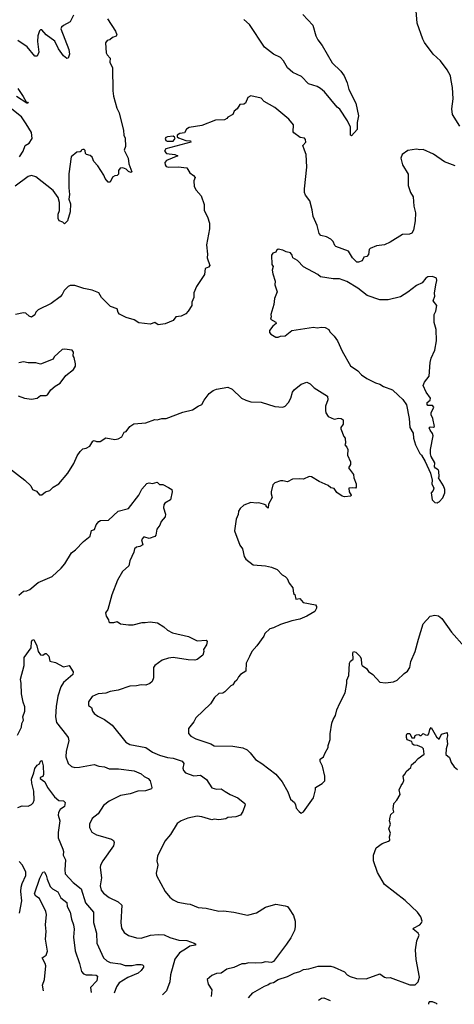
# Model space of a CAD drawing. Extents: x 1603745 to 1745082, y 385868 to 533966.
# Tile 276 of 646: x 1699692 to 1703496, y 386498 to 395116. Entities that reach past the tile are written whole.
import ezdxf

# ---------------------------------------------------------------- set-up
doc = ezdxf.new("R2010")
doc.units = 0

msp = doc.modelspace()

# ---------------------------------------------------------------- linework, layer by layer
at = {"layer": '0CON20XD'}
for points in [[(1703544.4, 394185), (1703480.9, 394285), (1703474.6, 394334.6), (1703485.4, 394425), (1703481.7, 394521.7), (1703468.6, 394585), (1703462.9, 394625), (1703435, 394676.7), (1703375, 394756.7), (1703311.2, 394815), (1703235, 394917.5), (1703221.2, 394945), (1703172, 395085), (1703156.2, 395265)], [(1700162, 395155), (1700135, 395098.8), (1700075, 395066), (1700058.3, 395051.7), (1700051.9, 395035), (1700123.5, 394855), (1700126.9, 394815), (1700121.7, 394798.3), (1700115, 394780), (1700105, 394776.7), (1700075, 394800.6), (1700031.5, 394861.5), (1699998.1, 394928.1), (1699924.2, 394985), (1699885, 395026.7), (1699873, 395027), (1699865, 395020), (1699851.9, 394975), (1699847.5, 394925), (1699858.2, 394831.8), (1699844.1, 394795.9), (1699825, 394798), (1699757.7, 394877.7), (1699675, 394934.4)], [(1702171.7, 395161.7), (1702258.7, 395068.7), (1702284.4, 394974.4), (1702301.3, 394941.3), (1702340.7, 394890.7), (1702428.3, 394738.3), (1702502, 394665), (1702530.8, 394625), (1702558, 394565), (1702574, 394505), (1702634, 394385), (1702656.2, 394275), (1702646.7, 394215), (1702646.2, 394155), (1702595, 394098.8), (1702586.4, 394106.4), (1702587, 394177), (1702561.2, 394231.2), (1702495, 394333.3), (1702470.5, 394350.5), (1702360.8, 394485), (1702326, 394515), (1702295, 394530.6), (1702218.8, 394555), (1702157.6, 394617.6), (1702084, 394654), (1702035, 394695.8), (1702002.2, 394755), (1701973.9, 394783.9), (1701915, 394813.1), (1701835, 394875.6), (1701703, 395073), (1701655, 395118.8)], [(1700460.8, 395125), (1700530.8, 395015), (1700541.2, 394985), (1700535, 394973.3), (1700505, 394961.2), (1700479.5, 394940.5), (1700456.4, 394933.6), (1700443.3, 394915), (1700450, 394825), (1700457.7, 394807.7), (1700485, 394780), (1700482, 394745), (1700503.9, 394696.1), (1700506.2, 394495), (1700514.1, 394445.9), (1700542.8, 394342.8), (1700562.4, 394302.4), (1700600, 394145), (1700604, 394105), (1700615, 394080), (1700616.7, 394005), (1700607.5, 393975), (1700640, 393905), (1700646.2, 393855), (1700672.5, 393785), (1700665, 393777.5), (1700645, 393787.5), (1700625, 393809.2), (1700595, 393819.2), (1700572.3, 393817.7), (1700557.5, 393795), (1700556.2, 393763.8), (1700546.2, 393753.8), (1700525, 393750), (1700505, 393736.7), (1700485, 393693.3), (1700465, 393693.8), (1700440, 393725), (1700428.8, 393755), (1700377.3, 393837.3), (1700341.2, 393875), (1700325, 393912.5), (1700308, 393928), (1700276.2, 393936.2), (1700267.5, 393945), (1700265, 393970), (1700255, 393980), (1700245, 393980), (1700230, 393975), (1700230, 393965), (1700221.7, 393958.3), (1700193, 393957), (1700143.9, 393916.1), (1700122.7, 393767.3), (1700121.4, 393645), (1700127.1, 393585), (1700121.2, 393545), (1700136, 393505), (1700134.1, 393435.9), (1700110, 393355), (1700085, 393330), (1700070, 393345), (1700037, 393357), (1700030, 393375), (1700030, 393415), (1700040, 393445), (1700041.4, 393515), (1700029.7, 393559.7), (1699985, 393620), (1699832, 393742), (1699795, 393753.3), (1699765, 393743.8), (1699651.7, 393658.3)], [(1699674.7, 394515), (1699723.6, 394445), (1699748.3, 394398.3), (1699760, 394395), (1699766, 394385), (1699755, 394384.3), (1699665.2, 394445.2)], [(1703505, 393835.8), (1703411.7, 393871.7), (1703315, 393940), (1703225, 393981.2), (1703195, 393976.7), (1703165, 393983.8), (1703088, 393972), (1703040, 393935), (1703026.7, 393905), (1703044, 393845), (1703093.3, 393765), (1703092.5, 393665), (1703114, 393605), (1703136, 393565), (1703140.8, 393485), (1703157.1, 393425), (1703154.4, 393355.6), (1703140, 393275), (1703123, 393247), (1703105, 393239.2), (1703044.2, 393235.8), (1702935, 393168), (1702885, 393146), (1702815, 393136.2), (1702760, 393115), (1702750, 393105), (1702745, 393060), (1702730, 393045), (1702703.6, 393036.4), (1702690, 393005), (1702656.4, 392993.6), (1702642.5, 392995), (1702605, 393032.5), (1702569.3, 393089.3), (1702460.3, 393130.3), (1702450, 393140), (1702436, 393176), (1702415, 393195.6), (1702376.9, 393216.9), (1702326.5, 393226.5), (1702311.9, 393245), (1702294.4, 393315), (1702261.9, 393395), (1702252.8, 393452.8), (1702230.3, 393530.3), (1702195, 393580), (1702185.8, 393605), (1702184.3, 393635), (1702204, 393825), (1702200, 393935), (1702186.2, 393975), (1702170, 394015), (1702195.9, 394044.1), (1702195, 394067.5), (1702185, 394080), (1702147.5, 394085), (1702091.2, 394125), (1702086.2, 394135), (1702090, 394195), (1702046.4, 394246.4), (1701925, 394346.7), (1701830.7, 394400.7), (1701805, 394430), (1701715, 394448.8), (1701690, 394435), (1701667.5, 394385), (1701655, 394377.5), (1701620, 394375), (1701595, 394337.5), (1701570, 394315), (1701557.5, 394285), (1701515, 394262.5), (1701505, 394250), (1701485, 394240), (1701405, 394237.5), (1701285, 394191.2), (1701176.1, 394173.9), (1701151.2, 394158.8), (1701133.6, 394126.4), (1701095, 394118.8), (1701070, 394105), (1701071.7, 394091.7), (1701083, 394083), (1701145, 394058.8), (1701186.4, 394056.4), (1701190, 394045), (1700971.2, 393985), (1700960.8, 393965), (1700976.2, 393945), (1701050, 393935), (1701077.5, 393925), (1700975.8, 393884.2)], [(1699691.4, 393915), (1699722, 393965), (1699738.8, 394015), (1699774.2, 394035.8), (1699802, 394075), (1699795, 394130), (1699748.1, 394205), (1699706.9, 394265), (1699610, 394345)], [(1700982, 394052), (1701035, 394054.2), (1701052.5, 394075), (1701048.3, 394088.3), (1701036.2, 394096.2), (1700985, 394091.4), (1700971.2, 394085), (1700966, 394075), (1700969.7, 394059.7), (1700982, 394052)], [(1700975.8, 393884.2), (1700963.2, 393865), (1700965.4, 393845), (1700975, 393832.5), (1700995, 393825.3), (1701079.4, 393829.4), (1701155, 393818.8), (1701180, 393775), (1701213.9, 393753.9), (1701226.7, 393735), (1701216.2, 393705), (1701218.8, 393655), (1701236.2, 393625), (1701280, 393575), (1701307.7, 393497.7), (1701306, 393445), (1701335, 393390), (1701352.9, 393335), (1701353.4, 393286.6), (1701326.9, 393145), (1701335.7, 393064.3), (1701332.3, 393032.3), (1701356.2, 392965), (1701345, 392950), (1701315, 392940), (1701308.8, 392885), (1701238.3, 392781.7), (1701216.7, 392725), (1701216.7, 392685), (1701198.8, 392645), (1701197.5, 392615), (1701167.5, 392565), (1701145, 392542.5), (1701105, 392520), (1701060, 392515), (1701035.7, 392484.3), (1700965, 392454.3), (1700905, 392445.8), (1700875, 392466.2), (1700835, 392451.2), (1700733.5, 392463.5), (1700695, 392488), (1700625, 392510), (1700565, 392540), (1700555, 392552.5), (1700546.2, 392585), (1700487.1, 392607.1), (1700408.8, 392685), (1700385, 392726.2), (1700325, 392750), (1700254.3, 392764.3), (1700175, 392791.2), (1700135, 392790), (1700115, 392781.2), (1700080, 392745), (1700065, 392710), (1700045, 392690), (1699966.6, 392633.4), (1699853.2, 392576.8), (1699834.3, 392555.7), (1699825, 392533.8), (1699795, 392513.8), (1699775, 392521.2), (1699745, 392546.2), (1699725, 392552), (1699655, 392536.7)], [(1703345, 390886.7), (1703355, 390893.3), (1703365, 390897.5), (1703395, 390932.5), (1703412.5, 390975), (1703412.5, 391005), (1703402.5, 391035), (1703357.5, 391105), (1703362.5, 391115), (1703360, 391165), (1703355, 391177.5), (1703330.7, 391190.7), (1703323, 391203), (1703326.4, 391236.4), (1703293, 391293), (1703287, 391317), (1703286.7, 391355), (1703311.2, 391475), (1703306.2, 391495), (1703284, 391525), (1703277.5, 391545), (1703285, 391552.5), (1703315, 391550), (1703323.3, 391556.7), (1703308.8, 391625), (1703293.6, 391656.4), (1703293.3, 391675), (1703316.2, 391725), (1703305, 391740), (1703265, 391740), (1703258.3, 391748.3), (1703257.5, 391765), (1703284.1, 391785.9), (1703288, 391805), (1703250, 391855), (1703223.3, 391915), (1703234, 391945), (1703276.2, 391995), (1703283.9, 392116.1), (1703293.3, 392155), (1703326.2, 392225), (1703340.8, 392305), (1703338, 392405), (1703320, 392465), (1703320, 392535), (1703333.9, 392566.1), (1703343.3, 392615), (1703312, 392655), (1703326.7, 392695), (1703323, 392723), (1703333.8, 392795), (1703342.5, 392835), (1703340, 392855), (1703305, 392867.5), (1703265, 392866.2), (1703246.7, 392855), (1703216.1, 392813.9), (1703165, 392790), (1703089.8, 392730.2), (1703025, 392690), (1702916.2, 392663.8), (1702845, 392662.9), (1702732.7, 392702.7), (1702650.8, 392765), (1702556.2, 392825), (1702492.7, 392847.3), (1702435, 392847.5), (1702326.4, 392866.4), (1702302.5, 392885), (1702175, 392953.8), (1702125, 393008.8), (1702082.3, 393032.3), (1702076.2, 393055), (1702062.5, 393075), (1702025, 393083.8), (1701995, 393100), (1701955, 393106.7), (1701940, 393095), (1701935, 393082.5), (1701907, 393073), (1701897.5, 393055), (1701900, 392975), (1701910, 392955), (1701902.5, 392925), (1701907, 392893), (1701928.3, 392828.3), (1701926.7, 392795), (1701946.2, 392735), (1701923.6, 392676.4), (1701916.1, 392623.9), (1701890, 392535), (1701893.3, 392515), (1701887.5, 392495), (1701935, 392467.5), (1701937, 392457), (1701906.7, 392435), (1701880, 392395), (1701878.3, 392378.3), (1701890, 392365), (1701935, 392337.5), (1701955, 392337.5), (1701975, 392346.7), (1702015, 392350), (1702075, 392396), (1702265, 392424), (1702295, 392418.8), (1702335, 392426.2), (1702365, 392423.3), (1702397.5, 392405), (1702406.7, 392385), (1702445, 392347.5), (1702473.3, 392305), (1702514.1, 392214.1), (1702587.3, 392087.3), (1702651.9, 392041.9), (1702685, 392006.7), (1702730, 391975), (1702805, 391938.8), (1702845, 391926.2), (1702875, 391906), (1702955, 391875.8), (1703006.5, 391826.5), (1703045, 391791.2), (1703077.5, 391745), (1703100, 391625), (1703106, 391546), (1703137.3, 391497.3), (1703140, 391455), (1703156.2, 391395), (1703195, 391320), (1703210, 391305), (1703240.7, 391250.7), (1703287, 391147), (1703303.3, 391085), (1703298.8, 391055), (1703316.7, 391015), (1703310, 390995), (1703293.3, 390975), (1703303.8, 390915), (1703325, 390890), (1703345, 390886.7)], [(1699795, 391793.8), (1699845, 391803.3), (1699875, 391827.5), (1699925, 391827.5), (1699935, 391832.5), (1699965, 391876.7), (1700001.7, 391908.3), (1700045.9, 391934.1), (1700095, 392002.5), (1700162.5, 392055), (1700180, 392085), (1700180, 392105), (1700169.3, 392159.3), (1700160, 392175), (1700162.5, 392205), (1700150, 392225), (1700085, 392233.3), (1700065, 392230), (1699994.1, 392165.9), (1699983.6, 392146.4), (1699875, 392100), (1699833.6, 392113.6), (1699765, 392113.3), (1699725, 392122.5), (1699685, 392112.5)], [(1699804.1, 391004.1), (1699840.5, 390990.5), (1699865, 390957.5), (1699885, 390956.7), (1699917.5, 390985), (1699955, 390996.7), (1699985, 391023.3), (1700035, 391053.3), (1700114.1, 391145.9), (1700167, 391233), (1700195, 391297.5), (1700222.7, 391337.3), (1700245, 391360), (1700275, 391366.7), (1700305.8, 391384.2), (1700331.7, 391428.3), (1700345, 391432.5), (1700363.6, 391423.6), (1700397, 391423), (1700445, 391457.5), (1700525, 391442.5), (1700555, 391447.5), (1700585.9, 391464.1), (1700607.5, 391505), (1700625, 391512.5), (1700656.2, 391555), (1700692.1, 391577.9), (1700795, 391587.1), (1700875, 391618), (1700895, 391614), (1700935, 391626), (1700975, 391626), (1701119.2, 391680.8), (1701205, 391700.8), (1701253.3, 391735), (1701285, 391748), (1701305.8, 391785), (1701351.4, 391845), (1701385, 391870.6), (1701415, 391883.8), (1701515, 391899.4), (1701553, 391883), (1701632.5, 391805), (1701672.5, 391785), (1701715, 391772.9), (1701805, 391770), (1701925, 391730.8), (1701995, 391725.8), (1702015, 391734.2), (1702045.7, 391765), (1702066.6, 391803.4), (1702080.6, 391855), (1702095, 391877.5), (1702155, 391926.2), (1702205, 391942.5), (1702235, 391928.8), (1702270, 391895), (1702385, 391822.5), (1702388, 391788), (1702370, 391735), (1702368.8, 391695), (1702371.2, 391675), (1702393, 391643), (1702445, 391618.8), (1702485, 391628), (1702505.8, 391625.8), (1702523.3, 391615), (1702523.3, 391575), (1702503.9, 391546.1), (1702503.3, 391535), (1702528.3, 391468.3), (1702540, 391455), (1702545, 391410), (1702537.5, 391395), (1702556.1, 391376.1), (1702563.3, 391355), (1702562.5, 391305), (1702586.7, 391245), (1702587, 391223), (1702570, 391195), (1702613.8, 391135), (1702616, 391105), (1702636.4, 391053.6), (1702637.5, 391025), (1702630, 391015), (1702605, 391020), (1702572.5, 391015), (1702576.7, 390985), (1702593.3, 390955), (1702590, 390945), (1702535, 390940.8), (1702515, 390946), (1702467.3, 390977.3), (1702443.6, 391013.6), (1702415, 391017.5), (1702390.7, 391040.7), (1702313.9, 391073.9), (1702245, 391116.2), (1702225, 391116.7), (1702175, 391093.3), (1702145, 391098.8), (1702080, 391095), (1702035, 391071.2), (1701995, 391081.2), (1701975, 391080), (1701925, 391063.3), (1701906.7, 391045), (1701892.5, 390985), (1701892.5, 390965), (1701903.3, 390935), (1701870, 390875), (1701868.3, 390841.7), (1701850, 390855), (1701848.3, 390868.3), (1701827, 390877), (1701785, 390887.5), (1701765, 390883.3), (1701715, 390890), (1701654.1, 390865.9), (1701622.3, 390837.7), (1701606.7, 390815), (1701603.8, 390785), (1701586.2, 390745), (1701572.3, 390642.3), (1701618.3, 390518.3), (1701642, 390485), (1701656.7, 390416.7), (1701672.5, 390395), (1701735, 390343.8), (1701845, 390337.5), (1701895.7, 390325.7), (1701946.7, 390305), (1701988.3, 390258.3), (1702015, 390243.8), (1702033.3, 390225), (1702051.2, 390185), (1702083.3, 390145), (1702090, 390095), (1702100, 390085), (1702110, 390045), (1702145, 390050), (1702172.5, 390015), (1702280, 389995), (1702290.7, 389980.7), (1702291.2, 389965), (1702275, 389936.7), (1702205, 389894.2), (1702145, 389870.8), (1702075, 389856), (1701976.1, 389823.9), (1701915, 389793.3), (1701882.5, 389785), (1701836.7, 389745), (1701828.3, 389721.7), (1701768.8, 389635), (1701725, 389587.5), (1701703.3, 389543.3), (1701674, 389485), (1701672.5, 389415), (1701625, 389386.2), (1701606.2, 389365), (1701593.3, 389335), (1701572.3, 389317.7), (1701556.4, 389293.6), (1701540, 389285), (1701487.7, 389232.3), (1701469.3, 389220.7), (1701435, 389217.5), (1701397.5, 389185), (1701363, 389127), (1701233.9, 389006.1), (1701215, 388970), (1701168.3, 388911.7), (1701168.3, 388868.3), (1701190, 388845), (1701235, 388822.5), (1701365, 388777.5), (1701395, 388761.2), (1701558.3, 388758.3), (1701645, 388744.2), (1701684.4, 388724.4), (1701710.3, 388700.3), (1701755, 388640), (1701811.2, 388605), (1701935, 388512), (1701990.8, 388445), (1702037.9, 388357.9), (1702063.3, 388293.3), (1702096.7, 388265), (1702107.5, 388245), (1702112.5, 388215), (1702137.5, 388185), (1702155, 388172.5), (1702175, 388182.5), (1702262.5, 388305), (1702282.5, 388375), (1702282.5, 388395), (1702339.1, 388430.9), (1702362, 388455), (1702363.8, 388495), (1702341.7, 388581.7), (1702322.5, 388625), (1702322.5, 388645), (1702352.5, 388665), (1702365, 388700), (1702392.5, 388745), (1702392.5, 388765), (1702410, 388815), (1702410, 388865), (1702425, 388960), (1702435, 388990), (1702456.7, 389025), (1702467.5, 389075), (1702493.3, 389135), (1702541.2, 389225), (1702556.2, 389305), (1702556.2, 389335), (1702572, 389375), (1702579.2, 389485), (1702587.3, 389502.7), (1702610, 389520), (1702606.7, 389575), (1702612.5, 389585), (1702635, 389581.2), (1702668, 389545), (1702680, 389525), (1702683.8, 389475), (1702690, 389465), (1702728.3, 389438.3), (1702745, 389412.5), (1702783.9, 389383.9), (1702845, 389317.5), (1702895, 389312.5), (1702965, 389320), (1702997.5, 389335), (1703057.5, 389395), (1703086.7, 389415), (1703106.7, 389445), (1703115, 389500), (1703153.9, 389586.1), (1703181.4, 389695), (1703225, 389830), (1703285, 389896.7), (1703325, 389903.8), (1703357.7, 389897.7), (1703386.7, 389875), (1703471.2, 389755), (1703585.8, 389625.8)], [(1699677.5, 391825), (1699735, 391804), (1699795, 391793.8)], [(1699582, 391205), (1699736.6, 391086.6), (1699788.8, 391035), (1699804.1, 391004.1)], [(1699685, 390078.8), (1699725, 390115.8), (1699755, 390118.8), (1699780.5, 390129.5), (1699855, 390189.2), (1699977.4, 390242.6), (1700056, 390315), (1700088, 390355), (1700145, 390448.8), (1700180, 390475), (1700250.5, 390549.5), (1700310, 390595), (1700320, 390645), (1700347.5, 390655), (1700361.2, 390695), (1700385, 390723.3), (1700398.3, 390731.7), (1700470, 390735), (1700555, 390814.2), (1700645, 390839.2), (1700734.5, 390955.5), (1700762.1, 391007.9), (1700805, 391057.5), (1700825, 391062.5), (1700855, 391056.2), (1700895, 391067.5), (1700915, 391047.5), (1700945, 391047.5), (1700995, 391022.5), (1701023, 391003), (1701026.7, 390985), (1701012.5, 390915), (1700962.5, 390885), (1700955, 390870), (1700950, 390845), (1700967.5, 390787.5), (1700966, 390765), (1700931.4, 390725), (1700918.3, 390691.7), (1700893.6, 390656.4), (1700884.2, 390605), (1700875, 390592), (1700825, 390576.2), (1700788.3, 390588.3), (1700775, 390586.2), (1700758.8, 390565), (1700768.8, 390521.2), (1700745, 390506), (1700715, 390500), (1700697.5, 390485), (1700690, 390455), (1700655, 390380), (1700647.5, 390335), (1700592.6, 390287.4), (1700548.3, 390211.7), (1700497.1, 390082.9), (1700462, 389955), (1700443.8, 389925), (1700447.5, 389895), (1700470, 389865), (1700472.5, 389845), (1700480.7, 389840.7), (1700515, 389840), (1700545, 389850), (1700575, 389828.8), (1700645, 389820), (1700685, 389821.2), (1700765, 389840), (1700789.1, 389839.1), (1700835, 389846.9), (1700897.4, 389837.4), (1700955, 389801.2), (1700985, 389773.3), (1701030.9, 389750.9), (1701168.5, 389718.5), (1701245, 389678.8), (1701325, 389686.7), (1701332.5, 389675), (1701327.5, 389645), (1701301.2, 389605), (1701304, 389585), (1701294.2, 389555), (1701245, 389516), (1701225, 389510.5), (1701167.4, 389512.6), (1701035.6, 389534.4), (1700995, 389529.4), (1700938.6, 389511.4), (1700875, 389464.2), (1700862.8, 389447.2), (1700862.9, 389355), (1700852, 389325), (1700831.9, 389305), (1700795, 389292), (1700755, 389294.5), (1700715, 389285.6), (1700655, 389284.4), (1700555, 389248.1), (1700485, 389236.7), (1700445, 389220.6), (1700415, 389219.2), (1700377.5, 389215), (1700325, 389191.2), (1700294.2, 389145), (1700293.8, 389115), (1700320, 389095), (1700330, 389065), (1700345, 389043.8), (1700375, 389021.2), (1700435, 388991.2), (1700501.2, 388941.2), (1700621.7, 388791.7), (1700655, 388772.9), (1700795, 388745.6), (1700855, 388704.4), (1700915, 388678.5), (1700985, 388660), (1701035, 388653.8), (1701115, 388625.4), (1701127.5, 388605), (1701121.2, 388565), (1701124.5, 388545), (1701144.2, 388525), (1701215, 388496.9), (1701275, 388503.3), (1701325.8, 388465), (1701375, 388394), (1701415, 388382.9), (1701455, 388385.5), (1701491.1, 388361.1), (1701534.1, 388334.1), (1701600, 388305), (1701661.2, 388255), (1701665.9, 388244.1), (1701645.8, 388185), (1701626, 388155), (1701585, 388140.6), (1701515, 388132.5), (1701495, 388122), (1701435, 388112.9), (1701395, 388118.8), (1701375, 388114), (1701285, 388140), (1701245, 388144.3), (1701165, 388128.9), (1701104.5, 388105.5), (1701069.7, 388080.3), (1701012.5, 387985), (1700963.4, 387926.6), (1700898.8, 387795), (1700892.5, 387755), (1700902, 387715), (1700886.2, 387645), (1700890, 387625), (1700966.2, 387485), (1701006.1, 387436.1), (1701035, 387413.8), (1701075, 387393.8), (1701158, 387378), (1701185, 387373.8), (1701255, 387346), (1701325, 387340), (1701434.1, 387314.1), (1701475, 387316.2), (1701565, 387304), (1701685, 387280), (1701765, 387298.8), (1701845, 387348), (1701935, 387376.2), (1702015, 387361.2), (1702035, 387353.3), (1702051.2, 387335), (1702088.8, 387275), (1702102.5, 387225), (1702104.1, 387175.9), (1702097.5, 387145), (1702065, 387080), (1702028.8, 387025), (1701915, 386873.8), (1701895, 386864), (1701845, 386868.8), (1701811.7, 386861.7), (1701755, 386858), (1701695, 386862.5), (1701665, 386852.9), (1701635, 386854), (1701565, 386822), (1701504.5, 386805.5), (1701455, 386771.2), (1701415, 386767.5), (1701375, 386752), (1701333.6, 386716.4), (1701341.2, 386675), (1701372.5, 386625), (1701369.4, 386566.6)], [(1699672.5, 388855), (1699709.2, 388925), (1699711.4, 388955), (1699725.7, 388985), (1699720, 389015), (1699737.5, 389065), (1699736.7, 389103.3), (1699721.7, 389141.7), (1699707.1, 389217.1), (1699706.1, 389305), (1699699.3, 389345), (1699730.4, 389465), (1699730, 389535), (1699791.2, 389618.8), (1699795, 389670), (1699802.5, 389685), (1699815, 389692.5), (1699842.5, 389635), (1699853.3, 389585), (1699875, 389557.5), (1699895, 389553.3), (1699915, 389570), (1699925, 389570), (1699945.9, 389545.9), (1699955, 389502.5), (1700005, 389491.4), (1700075, 389453.3), (1700125, 389462.5), (1700158.8, 389408.8), (1700156.2, 389385), (1700075.7, 389315), (1700051.9, 389278.1), (1700026.5, 389195), (1700011.5, 389105), (1700005.5, 389015), (1700014.4, 388965), (1700100.8, 388855), (1700115.7, 388835), (1700123.1, 388805), (1700098.6, 388715), (1700095.8, 388665), (1700116.2, 388605), (1700145, 388578.8), (1700175, 388572.5), (1700215, 388574.2), (1700345, 388598.8), (1700385, 388583.8), (1700435, 388575.7), (1700475, 388558.9), (1700558, 388558), (1700695, 388543.1), (1700755, 388515.6), (1700781.3, 388491.3), (1700816.2, 388475), (1700833.8, 388455), (1700847.5, 388395), (1700845, 388383.8), (1700794.2, 388365.8), (1700725, 388364), (1700658.3, 388341.7), (1700574.5, 388325.5), (1700475, 388277.1), (1700425, 388237.5), (1700377.5, 388165), (1700326.2, 388125), (1700303.3, 388075), (1700303.3, 388045), (1700323.3, 388005), (1700365, 387981.2), (1700395, 387972), (1700495, 387943.3), (1700513.3, 387933.3), (1700520, 387915), (1700513.8, 387885), (1700419.2, 387755), (1700400, 387715), (1700397.5, 387695), (1700409.1, 387605), (1700396.7, 387535), (1700406.4, 387496.4), (1700425, 387472.5), (1700475, 387432.9), (1700555, 387396.2), (1700586.2, 387365), (1700576, 387215), (1700583.8, 387165), (1700605.9, 387125.9), (1700645, 387100), (1700715, 387081.4), (1700755, 387077.5), (1700836.6, 387103.4), (1700905, 387110), (1700957.1, 387107.1), (1701005, 387082.9), (1701085, 387060.5), (1701154.5, 387055.5), (1701218.8, 387035), (1701233.8, 387025), (1701228.8, 387015), (1701181.3, 387008.7), (1701152.5, 386987.5), (1701091.2, 386948.8), (1701049.2, 386895), (1701010.6, 386755), (1701005.6, 386695), (1700976, 386615), (1700942.4, 386581)], [(1701694.6, 386555.5), (1701732.4, 386597.6), (1701835, 386658), (1701865, 386668), (1701885, 386682.9), (1701915, 386690.6), (1701955, 386714.4), (1702037.5, 386742.5), (1702095, 386771.5), (1702145, 386785.6), (1702175, 386804.2), (1702221.7, 386808.3), (1702305, 386833.3), (1702415, 386831.4), (1702445, 386822.9), (1702534.1, 386784.1), (1702557.7, 386757.7), (1702585, 386742), (1702640, 386725), (1702725, 386720), (1702845, 386764), (1702885, 386736.7), (1702905, 386730), (1702935, 386733.3), (1703108.3, 386668.3), (1703155, 386670), (1703180, 386695), (1703192.5, 386735), (1703162, 386892), (1703156.2, 386975), (1703168.8, 387055), (1703190, 387105), (1703181.2, 387121.2), (1703136.2, 387155), (1703138.8, 387165), (1703194.5, 387195.5), (1703209.7, 387210.3), (1703214.2, 387225), (1703203, 387263), (1703175, 387305.8), (1703065, 387408), (1702885, 387546), (1702823.5, 387653.5), (1702788.1, 387755), (1702788, 387805), (1702812.7, 387867.3), (1702865, 387906.7), (1702920, 387925), (1702932.5, 387935), (1702930, 387965), (1702936.7, 387995), (1702923.3, 388035), (1702936.7, 388075), (1702928.8, 388105), (1702934.1, 388135.9), (1702941.7, 388158.3), (1702966.4, 388183.6), (1702961.2, 388205), (1702968, 388255), (1702993.3, 388285), (1703022.5, 388335), (1703012.5, 388375), (1703030, 388415), (1703047, 388433), (1703053, 388457), (1703050, 388495), (1703067.5, 388515), (1703073.9, 388536.1), (1703115, 388570), (1703122.5, 388595), (1703157, 388623), (1703178.8, 388651.2), (1703231.7, 388688.3), (1703226, 388735), (1703215, 388747.5), (1703175, 388763.3), (1703145, 388767.5), (1703130, 388775), (1703125, 388800), (1703085, 388812.5), (1703077.5, 388835), (1703077.5, 388855), (1703085, 388870), (1703108.3, 388868.3), (1703125, 388830), (1703148.3, 388831.7), (1703155, 388850), (1703165, 388857.5), (1703185, 388860), (1703195, 388850), (1703205, 388850), (1703225, 388870), (1703245, 388856.7), (1703265, 388853.3), (1703273.3, 388865), (1703282.5, 388905), (1703295, 388920), (1703339.3, 388839.3), (1703365, 388820), (1703385, 388862.5), (1703435, 388877.5), (1703437, 388847), (1703430, 388825), (1703438, 388775), (1703426.2, 388735), (1703423.3, 388685), (1703455, 388657.5), (1703469.2, 388615), (1703495, 388577.5), (1703525, 388553.8)], [(1699675, 388220.6), (1699715, 388234.3), (1699765, 388232.5), (1699795, 388246), (1699808.6, 388261.4), (1699817.5, 388285), (1699814.5, 388365), (1699796.8, 388435), (1699795, 388470), (1699817.1, 388525), (1699825, 388563.3), (1699845, 388592.5), (1699865, 388602.5), (1699875, 388627.5), (1699885, 388633.3), (1699896, 388585), (1699901.5, 388508.5), (1699895, 388492.9), (1699870, 388485), (1699871.2, 388475), (1699913.2, 388445), (1699935, 388395.4), (1699995.3, 388315.3), (1700035, 388282), (1700075, 388279.2), (1700088.8, 388265), (1700085, 388231.2), (1700045, 388203.1), (1700031.5, 388178.5), (1700028.9, 388155), (1700042.1, 388105), (1700027.3, 388002.7), (1700028.2, 387955), (1700070.5, 387855), (1700075.6, 387835), (1700071.4, 387805), (1700093.2, 387763.2), (1700085.6, 387675), (1700090.2, 387640.2), (1700159.4, 387565), (1700228.8, 387508.8), (1700266.7, 387386.7), (1700338.6, 387305), (1700339.4, 387215), (1700365, 387122.5), (1700367.3, 387035), (1700425, 386906), (1700455, 386879.4), (1700485, 386863.8), (1700575, 386851.5), (1700615, 386839.3), (1700675, 386838.2), (1700715, 386846.7), (1700756.2, 386846.2), (1700766.7, 386845), (1700775.8, 386835), (1700775.6, 386824.4), (1700753.8, 386795), (1700728, 386772), (1700637.5, 386732.5), (1700561.4, 386685), (1700538.9, 386651.1), (1700517.9, 386595.4)], [(1699689.4, 387295), (1699711.5, 387405), (1699701.9, 387485), (1699704.7, 387525), (1699712.4, 387555), (1699745.4, 387625), (1699746.7, 387655), (1699716.4, 387715), (1699687.1, 387747.1)], [(1699901.5, 386616.3), (1699890.9, 386665), (1699909.5, 386715), (1699919.6, 386835), (1699915.4, 386855), (1699887.5, 386905), (1699925, 386928.9), (1699935.6, 386964.4), (1699917.6, 387067.6), (1699924.6, 387135), (1699916.6, 387195), (1699925.3, 387284.7), (1699921.9, 387311.9), (1699865, 387424), (1699833.8, 387445), (1699822.5, 387465), (1699867, 387603), (1699895, 387653.8), (1699905, 387659.2), (1699910, 387655), (1699925, 387630), (1699932.3, 387595), (1699959.5, 387529.5), (1699980, 387510), (1700025, 387484.2), (1700050.9, 387430.9), (1700105, 387390), (1700108.6, 387355), (1700135, 387306.2), (1700144.4, 387245), (1700164.3, 387195), (1700167.8, 387155), (1700162.5, 387085), (1700176.6, 386966.6), (1700216.6, 386855), (1700234.2, 386784.2), (1700250, 386765), (1700275, 386757.5), (1700325, 386757.5), (1700362.3, 386752.3), (1700374.3, 386745), (1700366.2, 386705), (1700312.9, 386645), (1700317.5, 386602.2)], [(1702307.6, 386534.3), (1702335, 386552.5), (1702355, 386555.7), (1702409, 386530.8)], [(1703346.5, 386498.5), (1703340, 386505), (1703305, 386520), (1703275, 386520), (1703270, 386505), (1703270.5, 386501.1)]]:
    msp.add_lwpolyline(points, dxfattribs=at)

doc.saveas('drawing.dxf')
